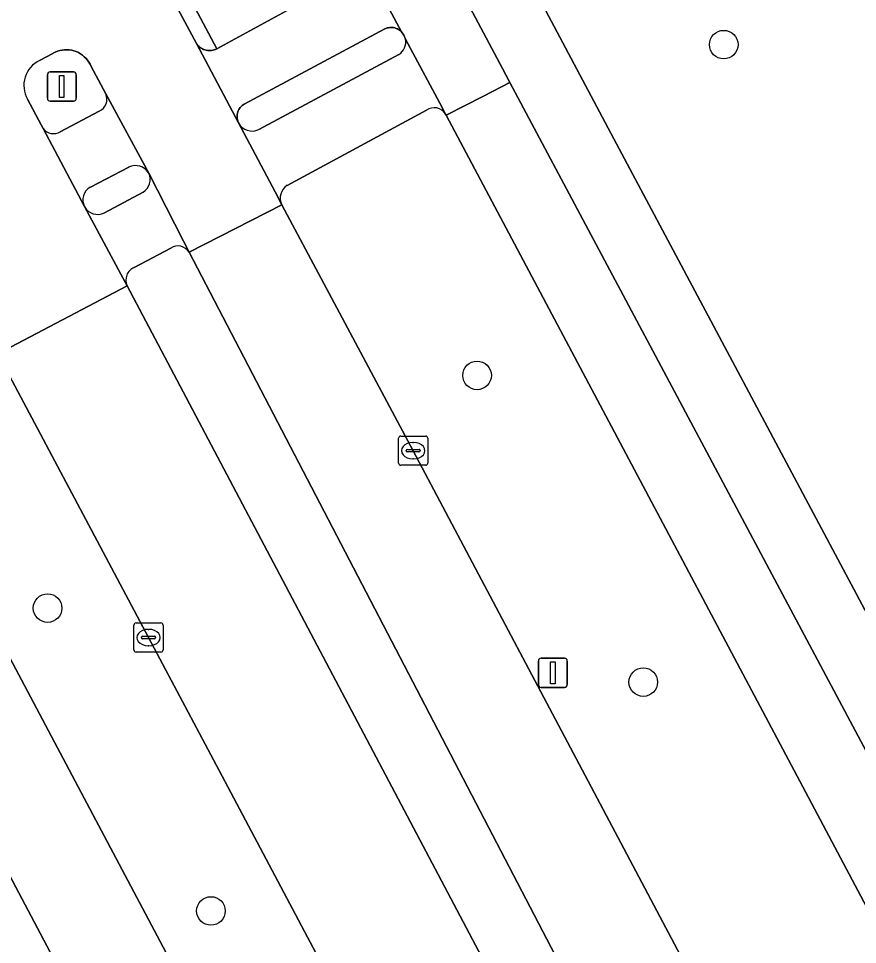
# Model space of a CAD drawing. Extents: x 158835 to 160077, y 386387 to 387778.
# Drawn here: x 159297.36 to 159326.08, y 386994.6 to 387026.31 of the extents above; entities that cross this region are included whole.
import ezdxf

# ---------------------------------------------------------------- set-up
doc = ezdxf.new("R2010")
doc.units = 0
for name, color, linetype in [('IMGEO_Berm_groen', 7, 'Continuous'), ('IMGEO_Berm_open', 7, 'Continuous'), ('IMGEO_Boom', 7, 'Continuous'), ('IMGEO_Fietspad_gesloten', 7, 'Continuous'), ('IMGEO_Fietspad_open', 7, 'Continuous'), ('IMGEO_Groenvoorziening', 7, 'Continuous'), ('IMGEO_Kolk', 7, 'Continuous'), ('IMGEO_Lichtmast', 7, 'Continuous'), ('IMGEO_Rijbaan_lokaal_gesloten', 7, 'Continuous'), ('IMGEO_Verkeerseiland_open', 7, 'Continuous'), ('IMGEO_Voetpad_open', 7, 'Continuous')]:
    doc.layers.add(name, color=color, linetype=linetype)

msp = doc.modelspace()

# ---------------------------------------------------------------- linework, layer by layer
at = {"layer": 'IMGEO_Berm_groen'}
for points in [[(159295.109, 387048.608), (159292.452, 387047.224), (159304.151, 387025.275), (159306.783, 387026.712), (159307.006, 387026.839), (159307.217, 387026.985), (159307.414, 387027.15), (159307.595, 387027.331), (159307.759, 387027.528), (159307.906, 387027.739), (159308.032, 387027.962), (159308.139, 387028.195), (159308.224, 387028.437), (159308.287, 387028.686), (159308.328, 387028.939), (159308.346, 387029.195), (159308.341, 387029.451), (159308.313, 387029.706), (159308.262, 387029.958), (159308.249, 387030.008), (159299.067, 387047.254)], [(159311.331, 387023.167), (159306.56, 387020.596)], [(159324.204, 387000), (159312.003, 387022.996), (159311.982, 387023.035)], [(159306.377, 387019.931), (159310.873, 387011.51), (159316.965, 387000), (159320.434, 386993.446), (159330.489, 386974.535), (159331.988, 386971.679)], [(159302.577, 387018.447), (159301.323, 387017.782)], [(159312.737, 387000), (159303.204, 387018.31)], [(159301.083, 387017.155), (159310.146, 387000), (159329.667, 386963.05)], [(159311.391, 386987.054), (159304.527, 387000), (159301.816, 387005.114), (159296.643, 387014.832)], [(159292.669, 387012.696), (159299.401, 387000), (159318.953, 386963.127)], [(159315.911, 386961.271), (159295.447, 387000), (159289.601, 387011.063)], [(159328.89, 386968.974), (159312.737, 387000)], [(159339.511, 386971.152), (159324.204, 387000)]]:
    msp.add_lwpolyline(points, dxfattribs=at)
for centre, radius, start, end in [((159311.597, 387022.805), 0.449, 30.7916, 126.284), ((159306.831, 387020.164), 0.51, 122.065, 207.1625), ((159302.823, 387018.07), 0.45, 32.1776, 123.1714), ((159301.5, 387017.355), 0.462, 112.4768, 205.632)]:
    msp.add_arc(centre, radius, start, end, dxfattribs=at)
at = {"layer": 'IMGEO_Berm_open'}
msp.add_lwpolyline([(159301.225, 387029.621), (159303.46, 387025.451), (159303.486, 387025.413), (159303.515, 387025.378), (159303.547, 387025.345), (159303.582, 387025.315), (159303.619, 387025.289), (159303.659, 387025.266), (159303.7, 387025.246), (159303.743, 387025.231), (159303.787, 387025.219), (159303.833, 387025.211), (159303.878, 387025.208), (159303.924, 387025.208), (159303.97, 387025.212), (159304.015, 387025.221), (159304.059, 387025.234), (159304.101, 387025.25), (159304.151, 387025.275), (159292.452, 387047.224)], dxfattribs=at)
at = {"layer": 'IMGEO_Boom'}
for centre in [(159321.502, 387025.414), (159313.059, 387014.088), (159298.358, 387006.12), (159318.748, 387003.586), (159303.95, 386995.751)]:
    msp.add_circle(centre, 0.489, dxfattribs=at)
at = {"layer": 'IMGEO_Fietspad_gesloten'}
for points in [[(159254.72, 387129.831), (159256.446, 387127.537), (159257.729, 387125.109), (159294.989, 387055.058), (159296.455, 387052.309), (159298.672, 387047.959), (159299.067, 387047.254), (159308.249, 387030.008), (159310.474, 387025.851), (159310.547, 387025.737), (159310.607, 387025.603), (159311.78, 387023.413), (159311.982, 387023.035), (159312.003, 387022.996), (159313.274, 387023.652), (159314.185, 387024.122), (159313.935, 387024.592), (159304.248, 387042.785), (159259.512, 387127.003), (159257.832, 387130.098), (159257.116, 387131.409), (159253.22, 387138.529), (159253.219, 387138.542)], [(159314.185, 387024.122), (159313.274, 387023.652), (159312.003, 387022.996), (159324.204, 387000), (159339.511, 386971.152)], [(159341.831, 386972.203), (159327.03, 387000), (159314.185, 387024.122)], [(159318.953, 386963.127), (159299.401, 387000), (159292.669, 387012.696), (159289.601, 387011.063), (159295.447, 387000), (159315.911, 386961.271)]]:
    msp.add_lwpolyline(points, dxfattribs=at)
at = {"layer": 'IMGEO_Fietspad_open'}
for points in [[(159306.783, 387026.712), (159304.151, 387025.275), (159304.101, 387025.25), (159304.059, 387025.234), (159304.015, 387025.221), (159303.97, 387025.212), (159303.924, 387025.208), (159303.878, 387025.208), (159303.833, 387025.211), (159303.787, 387025.219), (159303.743, 387025.231), (159303.7, 387025.246), (159303.659, 387025.266), (159303.619, 387025.289), (159303.582, 387025.315), (159303.547, 387025.345), (159303.515, 387025.378), (159303.486, 387025.413), (159303.46, 387025.451), (159304.892, 387022.732), (159304.88, 387022.758), (159304.865, 387022.8), (159304.854, 387022.843), (159304.846, 387022.887), (159304.843, 387022.932), (159304.843, 387022.976), (159304.848, 387023.021), (159304.856, 387023.065), (159304.868, 387023.108), (159304.885, 387023.15), (159304.904, 387023.19), (159304.928, 387023.228), (159304.954, 387023.264), (159304.984, 387023.297), (159305.016, 387023.328), (159305.052, 387023.356), (159305.089, 387023.38), (159309.905, 387025.955), (159309.939, 387025.97), (159309.982, 387025.984), (159310.025, 387025.994), (159310.069, 387026), (159310.114, 387026.002), (159310.158, 387026), (159310.203, 387025.995), (159310.246, 387025.985), (159310.289, 387025.971), (159310.33, 387025.954), (159310.369, 387025.933), (159310.406, 387025.909), (159310.442, 387025.882), (159310.474, 387025.851), (159308.249, 387030.008)], [(159301.82, 387021.014), (159300.35, 387023.726)], [(159300.123, 387023.135), (159298.79, 387022.433)], [(159298.209, 387022.539), (159299.622, 387019.866)], [(159299.822, 387020.53), (159301.134, 387021.222)]]:
    msp.add_lwpolyline(points, dxfattribs=at)
for centre, radius, start, end in [((159299.938, 387023.545), 0.45, 294.3053, 23.6716), ((159298.558, 387022.807), 0.44, 217.4889, 301.832), ((159301.36, 387020.734), 0.538, 31.3844, 114.8803), ((159300.062, 387020.095), 0.497, 118.9539, 207.521)]:
    msp.add_arc(centre, radius, start, end, dxfattribs=at)
at = {"layer": 'IMGEO_Groenvoorziening'}
msp.add_lwpolyline([(159305.108, 387045.958), (159315.894, 387025.664), (159317.744, 387022.183), (159329.563, 387000), (159343.9, 386973.093)], dxfattribs=at)
at = {"layer": 'IMGEO_Kolk'}
for p, q in [((159310.373, 387011.085), (159310.373, 387011.937)), ((159310.448, 387012.011), (159311.3, 387012.011)), ((159311.374, 387011.937), (159311.374, 387011.085)), ((159310.861, 387011.791), (159310.886, 387011.791)), ((159310.632, 387011.505), (159310.632, 387011.517)), ((159311.07, 387011.468), (159310.672, 387011.468)), ((159310.675, 387011.554), (159311.073, 387011.554)), ((159311.116, 387011.517), (159311.116, 387011.505)), ((159311.3, 387011.011), (159310.448, 387011.011)), ((159310.884, 387011.231), (159310.859, 387011.231)), ((159301.388, 387005.614), (159302.24, 387005.614)), ((159301.313, 387004.688), (159301.313, 387005.54)), ((159301.801, 387005.394), (159301.826, 387005.394)), ((159302.314, 387005.54), (159302.314, 387004.688)), ((159301.572, 387005.108), (159301.572, 387005.12)), ((159302.01, 387005.071), (159301.612, 387005.071)), ((159301.615, 387005.157), (159302.013, 387005.157)), ((159302.056, 387005.12), (159302.056, 387005.108)), ((159301.824, 387004.834), (159301.799, 387004.834)), ((159302.24, 387004.614), (159301.388, 387004.614))]:
    msp.add_line(p, q, dxfattribs=at)
for points in [[(159310.373, 387011.085), (159310.373, 387011.937)], [(159310.448, 387012.011), (159311.3, 387012.011)], [(159311.374, 387011.937), (159311.374, 387011.085)], [(159311.3, 387011.011), (159310.448, 387011.011)], [(159301.388, 387005.614), (159302.24, 387005.614)], [(159301.313, 387004.688), (159301.313, 387005.54)], [(159302.314, 387005.54), (159302.314, 387004.688)], [(159302.24, 387004.614), (159301.388, 387004.614)]]:
    msp.add_lwpolyline(points, dxfattribs=at)
for centre, radius, start, end in [((159310.45, 387011.935), 0.0765, 91.552, 178.448), ((159310.45, 387011.935), 0.0765, 91.552, 178.448), ((159311.298, 387011.935), 0.0765, 1.552, 88.448), ((159311.298, 387011.935), 0.0765, 1.552, 88.448), ((159310.672, 387011.514), 0.0403, 85.8775, 175.7526), ((159310.669, 387011.504), 0.0366, 178.938, 274.7102), ((159311.073, 387011.511), 0.043, 264.8664, 352.4533), ((159311.077, 387011.516), 0.0386, 1.7309, 96.639), ((159310.45, 387011.087), 0.0765, 181.552, 268.448), ((159310.45, 387011.087), 0.0765, 181.552, 268.448), ((159311.298, 387011.087), 0.0765, 271.552, 358.448), ((159311.298, 387011.087), 0.0765, 271.552, 358.448), ((159301.39, 387005.538), 0.0765, 91.552, 178.448), ((159301.39, 387005.538), 0.0765, 91.552, 178.448), ((159302.238, 387005.538), 0.0765, 1.552, 88.448), ((159302.238, 387005.538), 0.0765, 1.552, 88.448), ((159301.612, 387005.117), 0.0403, 85.8775, 175.7526), ((159301.609, 387005.107), 0.0366, 178.938, 274.7102), ((159302.013, 387005.114), 0.043, 264.8664, 352.4533), ((159302.017, 387005.119), 0.0386, 1.7309, 96.639), ((159301.39, 387004.69), 0.0765, 181.552, 268.448), ((159301.39, 387004.69), 0.0765, 181.552, 268.448), ((159302.238, 387004.69), 0.0765, 271.552, 358.448), ((159302.238, 387004.69), 0.0765, 271.552, 358.448)]:
    msp.add_arc(centre, radius, start, end, dxfattribs=at)
for centre, major_axis, ratio, start_param, end_param in [((159310.86, 387011.511), (-0.387, 0.002), 0.722429, 4.712389, 7.853982), ((159310.885, 387011.511), (-0.39, 0.002), 0.717154, 1.570796, 4.712389), ((159301.8, 387005.114), (-0.387, 0.002), 0.722429, 4.712389, 7.853982), ((159301.825, 387005.114), (-0.39, 0.002), 0.717154, 1.570796, 4.712389)]:
    msp.add_ellipse(centre, major_axis=major_axis, ratio=ratio, start_param=start_param, end_param=end_param, dxfattribs=at)
at = {"layer": 'IMGEO_Lichtmast'}
for p, q in [((159298.35, 387023.578), (159298.35, 387024.378)), ((159298.35, 387024.378), (159298.35, 387023.578)), ((159298.45, 387024.478), (159299.24, 387024.478)), ((159299.24, 387024.478), (159298.45, 387024.478)), ((159299.34, 387024.378), (159299.34, 387023.578)), ((159299.34, 387023.578), (159299.34, 387024.378)), ((159299.24, 387023.478), (159298.45, 387023.478)), ((159298.45, 387023.478), (159299.24, 387023.478)), ((159315.158, 387003.507), (159315.158, 387004.307)), ((159315.158, 387004.307), (159315.158, 387003.507)), ((159315.258, 387004.407), (159316.048, 387004.407)), ((159316.048, 387004.407), (159315.258, 387004.407)), ((159316.148, 387004.307), (159316.148, 387003.507)), ((159316.148, 387003.507), (159316.148, 387004.307)), ((159316.048, 387003.407), (159315.258, 387003.407)), ((159315.258, 387003.407), (159316.048, 387003.407))]:
    msp.add_line(p, q, dxfattribs=at)
for points in [[(159298.77, 387024.353), (159298.92, 387024.353), (159298.92, 387023.603), (159298.77, 387023.603), (159298.77, 387024.353)], [(159315.578, 387004.282), (159315.728, 387004.282), (159315.728, 387003.532), (159315.578, 387003.532), (159315.578, 387004.282)]]:
    msp.add_lwpolyline(points, dxfattribs=at)
for centre, start, end in [((159298.45, 387024.378), 90, 180), ((159298.45, 387024.378), 90, 180), ((159299.24, 387024.378), 0, 90), ((159299.24, 387024.378), 360, 90), ((159298.45, 387023.578), 180, 270), ((159298.45, 387023.578), 180, 270), ((159299.24, 387023.578), 270, 0), ((159299.24, 387023.578), 270, 0), ((159315.258, 387004.307), 90, 180), ((159315.258, 387004.307), 90, 180), ((159316.048, 387004.307), 0, 90), ((159316.048, 387004.307), 360, 90), ((159315.258, 387003.507), 180, 270), ((159315.258, 387003.507), 180, 270), ((159316.048, 387003.507), 270, 0), ((159316.048, 387003.507), 270, 0)]:
    msp.add_arc(centre, 0.1, start, end, dxfattribs=at)
at = {"layer": 'IMGEO_Rijbaan_lokaal_gesloten'}
for points in [[(159286.014, 387042.288), (159285.556, 387043.201), (159284.128, 387045.977), (159282.737, 387048.568), (159279.646, 387046.923), (159281.039, 387044.188), (159282.512, 387041.396), (159293.666, 387020.365), (159295.161, 387017.607), (159296.418, 387015.253), (159296.643, 387014.832), (159301.083, 387017.155), (159300.871, 387017.549), (159299.622, 387019.866), (159298.209, 387022.539), (159298.141, 387022.668), (159297.672, 387023.548)], [(159298.086, 387024.868), (159298.541, 387025.114), (159298.55, 387025.119), (159298.623, 387025.156), (159298.699, 387025.187), (159298.777, 387025.21), (159298.857, 387025.227), (159298.939, 387025.236), (159299.02, 387025.238), (159299.102, 387025.232), (159299.183, 387025.22), (159299.262, 387025.2), (159299.339, 387025.173), (159299.414, 387025.139), (159299.485, 387025.099), (159299.553, 387025.053), (159299.616, 387025.001), (159299.674, 387024.943), (159299.726, 387024.88), (159299.773, 387024.813), (159299.814, 387024.742), (159299.848, 387024.668), (159300.35, 387023.726), (159301.82, 387021.014), (159303.013, 387018.683), (159303.204, 387018.31), (159306.377, 387019.931), (159306.144, 387020.371), (159304.892, 387022.732), (159303.46, 387025.451), (159301.225, 387029.621)], [(159331.988, 386971.679), (159330.489, 386974.535), (159320.434, 386993.446), (159316.965, 387000), (159310.873, 387011.51), (159306.377, 387019.931), (159303.204, 387018.31), (159312.737, 387000), (159328.89, 386968.974)], [(159329.667, 386963.05), (159310.146, 387000), (159301.083, 387017.155), (159296.643, 387014.832), (159301.816, 387005.114), (159304.527, 387000), (159311.391, 386987.054), (159321.919, 386967.225), (159327.625, 386956.214)]]:
    msp.add_lwpolyline(points, dxfattribs=at)
msp.add_arc((159298.485, 387024.018), 0.939, 115.144, 210.0294, dxfattribs=at)
at = {"layer": 'IMGEO_Verkeerseiland_open'}
for points in [[(159310.607, 387025.603), (159310.547, 387025.737), (159310.474, 387025.851), (159310.442, 387025.882), (159310.406, 387025.909), (159310.369, 387025.933), (159310.33, 387025.954), (159310.289, 387025.971), (159310.246, 387025.985), (159310.203, 387025.995), (159310.158, 387026), (159310.114, 387026.002), (159310.069, 387026), (159310.025, 387025.994), (159309.982, 387025.984), (159309.939, 387025.97), (159309.905, 387025.955), (159305.089, 387023.38), (159305.052, 387023.356), (159305.016, 387023.328), (159304.984, 387023.297), (159304.954, 387023.264), (159304.928, 387023.228), (159304.904, 387023.19), (159304.885, 387023.15), (159304.868, 387023.108), (159304.856, 387023.065), (159304.848, 387023.021), (159304.843, 387022.976), (159304.843, 387022.932), (159304.846, 387022.887), (159304.854, 387022.843), (159304.865, 387022.8), (159304.88, 387022.758), (159304.892, 387022.732)], [(159299.848, 387024.668), (159299.814, 387024.742), (159299.773, 387024.813), (159299.726, 387024.88), (159299.674, 387024.943), (159299.616, 387025.001), (159299.553, 387025.053), (159299.485, 387025.099), (159299.414, 387025.139), (159299.339, 387025.173), (159299.262, 387025.2), (159299.183, 387025.22), (159299.102, 387025.232), (159299.02, 387025.238), (159298.939, 387025.236), (159298.857, 387025.227), (159298.777, 387025.21), (159298.699, 387025.187), (159298.623, 387025.156), (159298.55, 387025.119), (159298.541, 387025.114), (159298.086, 387024.868)], [(159305.589, 387022.504), (159310.385, 387025.077)], [(159300.35, 387023.726), (159299.848, 387024.668)], [(159297.672, 387023.548), (159298.141, 387022.668), (159298.209, 387022.539)], [(159298.79, 387022.433), (159300.123, 387023.135)], [(159301.134, 387021.222), (159299.822, 387020.53)], [(159300.304, 387019.652), (159301.625, 387020.364)]]:
    msp.add_lwpolyline(points, dxfattribs=at)
for centre, radius, start, end in [((159310.116, 387025.5), 0.502, 302.4283, 11.807), ((159298.485, 387024.018), 0.939, 115.144, 210.0294), ((159299.938, 387023.545), 0.45, 294.3053, 23.6716), ((159305.363, 387022.993), 0.539, 208.9918, 294.7807), ((159298.558, 387022.807), 0.44, 217.4889, 301.832), ((159301.36, 387020.734), 0.538, 31.3844, 114.8803), ((159301.375, 387020.793), 0.497, 300.2007, 26.4008), ((159300.062, 387020.095), 0.497, 118.9539, 207.521), ((159300.077, 387020.123), 0.522, 209.4123, 295.7458)]:
    msp.add_arc(centre, radius, start, end, dxfattribs=at)
at = {"layer": 'IMGEO_Voetpad_open'}
for points in [[(159329.563, 387000), (159317.744, 387022.183), (159315.894, 387025.664), (159305.108, 387045.958), (159287.565, 387078.987), (159274.488, 387103.639), (159264.081, 387123.241), (159260.709, 387129.351), (159258.414, 387133.568), (159258.621, 387134.669), (159257.63, 387136.587), (159256.875, 387138.005)], [(159257.832, 387130.098), (159259.512, 387127.003), (159304.248, 387042.785), (159313.935, 387024.592), (159314.185, 387024.122), (159327.03, 387000), (159341.831, 386972.203), (159343.9, 386973.093), (159329.563, 387000)], [(159311.982, 387023.035), (159311.78, 387023.413), (159310.607, 387025.603)], [(159310.385, 387025.077), (159305.589, 387022.504)], [(159306.56, 387020.596), (159311.331, 387023.167)], [(159304.892, 387022.732), (159306.144, 387020.371), (159306.377, 387019.931)], [(159303.204, 387018.31), (159303.013, 387018.683), (159301.82, 387021.014)], [(159301.625, 387020.364), (159300.304, 387019.652)], [(159299.622, 387019.866), (159300.871, 387017.549), (159301.083, 387017.155)], [(159301.323, 387017.782), (159302.577, 387018.447)]]:
    msp.add_lwpolyline(points, dxfattribs=at)
for centre, radius, start, end in [((159310.116, 387025.5), 0.502, 302.4283, 11.807), ((159311.597, 387022.805), 0.449, 30.7916, 126.284), ((159305.363, 387022.993), 0.539, 208.9918, 294.7807), ((159301.375, 387020.793), 0.497, 300.2007, 26.4008), ((159306.831, 387020.164), 0.51, 122.065, 207.1625), ((159300.077, 387020.123), 0.522, 209.4123, 295.7458), ((159302.823, 387018.07), 0.45, 32.1776, 123.1714), ((159301.5, 387017.355), 0.462, 112.4768, 205.632)]:
    msp.add_arc(centre, radius, start, end, dxfattribs=at)

doc.saveas('drawing.dxf')
